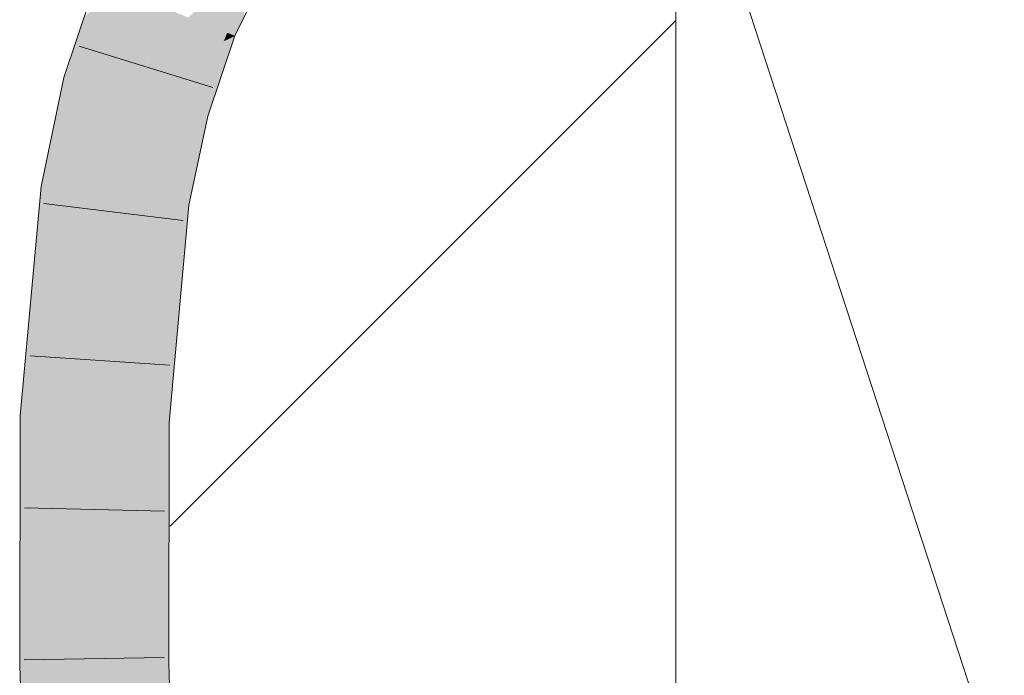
# Model space of a CAD drawing. Extents: x -620 to 300, y 62 to 1107.
# Tile 276 of 288: x 256.46 to 258.11, y 861.62 to 862.72. Entities that reach past the tile are written whole.
import ezdxf
from ezdxf.lldxf.tags import DXFTag

# ---------------------------------------------------------------- set-up
doc = ezdxf.new("R2010")
doc.units = 0
doc.layers.get('0').update_dxf_attribs({"lineweight": 35})
doc.layers.add('E_Detail_Linie_Text_Bem', color=7, linetype='Continuous', lineweight=13)
for name, color, linetype, lineweight, true_color in [('E_Detail_Wandschraffur', 7, 'Continuous', 5, 0xc0c0c0), ('E_Leerrohr 25-A06G9G0X8I', 7, 'Continuous', 9, 0xff8000), ('E_Leerrohr 25-Shading', 7, 'Continuous', 9, 0xff8000)]:
    doc.layers.add(name, color=color, linetype=linetype, lineweight=lineweight, true_color=true_color)
tags = doc.linetypes.add('fein_strichliert', pattern=[4, 1, -2, 1]).pattern_tags.tags
tags[8:9] = [DXFTag(74, 4), DXFTag(75, 0), DXFTag(340, '0'), DXFTag(46, 0.0), DXFTag(50, 0.0), DXFTag(44, 0.0), DXFTag(45, 0.0)]
tags[6:7] = [DXFTag(74, 4), DXFTag(75, 0), DXFTag(340, '0'), DXFTag(46, 0.0), DXFTag(50, 0.0), DXFTag(44, 0.0), DXFTag(45, 0.0)]
tags[4:5] = [DXFTag(74, 4), DXFTag(75, 0), DXFTag(340, '0'), DXFTag(46, 0.0), DXFTag(50, 0.0), DXFTag(44, 0.0), DXFTag(45, 0.0)]

# ---------------------------------------------------------------- blocks, each defined once
blk = doc.blocks.new('Shading-A06G9FMN8I', base_point=(255.3952, 758.4784))
at = {"layer": 'E_Leerrohr 25-Shading', "color": 43, "true_color": 0xd7ab7f}
for points in [[(256.5703, 862.7219), (256.5362, 862.6205), (256.6243, 862.7681), (256.5715, 862.611)], [(256.8267, 862.7759), (256.8259, 862.7792), (256.7889, 862.7035)], [(256.7912, 862.7026), (256.8293, 862.7653), (256.7889, 862.7035), (256.8267, 862.7759)], [(256.8293, 862.7653), (256.7912, 862.7026), (256.8358, 862.7378), (256.8101, 862.6952)], [(256.8101, 862.6952), (256.8159, 862.6929), (256.8358, 862.7378), (256.838, 862.7289)], [(256.8159, 862.6929), (256.823, 862.6901), (256.838, 862.7289), (256.8388, 862.7253)], [(256.8388, 862.7253), (256.823, 862.6901), (256.8367, 862.7182)], [(256.7889, 862.7035), (256.7766, 862.6672), (256.7912, 862.7026)], [(256.7989, 862.6996), (256.7912, 862.7026), (256.7886, 862.6731), (256.7766, 862.6672)], [(256.8042, 862.6808), (256.8101, 862.6952), (256.7886, 862.6731), (256.7989, 862.6996)], [(256.7604, 862.56), (256.8127, 862.685), (256.7551, 862.5614), (256.8042, 862.6808)], [(256.8133, 862.6614), (256.823, 862.6901), (256.8034, 862.663), (256.8127, 862.685)], [(256.8159, 862.6929), (256.8101, 862.6952), (256.8127, 862.685), (256.8042, 862.6808)], [(256.8127, 862.685), (256.823, 862.6901), (256.8159, 862.6929)], [(256.7886, 862.6731), (256.7766, 862.6672), (256.7459, 862.5639), (256.7422, 862.5649)], [(256.7551, 862.5614), (256.8042, 862.6808), (256.7459, 862.5639), (256.7886, 862.6731)], [(256.7775, 862.5554), (256.8133, 862.6614), (256.7604, 862.56), (256.8034, 862.663)], [(256.4979, 862.4378), (256.5342, 862.4332), (256.5362, 862.6205), (256.5715, 862.611)], [(256.7459, 862.5639), (256.7422, 862.5649), (256.7096, 862.4108)], [(256.7163, 862.4099), (256.7551, 862.5614), (256.7096, 862.4108), (256.7459, 862.5639)], [(256.7604, 862.56), (256.7551, 862.5614), (256.7208, 862.4094), (256.7163, 862.4099)], [(256.7208, 862.4094), (256.7459, 862.4061), (256.7604, 862.56), (256.7775, 862.5554)], [(256.4629, 862.0532), (256.4995, 862.0515), (256.4979, 862.4378), (256.5342, 862.4332)], [(256.7163, 862.4099), (256.7096, 862.4108), (256.6761, 862.0437)], [(256.7208, 862.4094), (256.7163, 862.4099), (256.6783, 862.0436), (256.6761, 862.0437)], [(256.6783, 862.0436), (256.7127, 862.0421), (256.7208, 862.4094), (256.7459, 862.4061)], [(256.462, 861.6342), (256.4987, 861.6348), (256.4629, 862.0532), (256.4995, 862.0515)], [(256.6761, 862.0437), (256.6755, 861.718), (256.6783, 862.0436)], [(256.6755, 861.718), (256.7127, 862.0421), (256.6783, 862.0436)], [(256.7127, 862.0421), (256.6755, 861.718), (256.7122, 861.7191)], [(256.6755, 861.718), (256.6754, 861.6378), (256.7122, 861.7191), (256.712, 861.6384)], [(256.4773, 861.2078), (256.5139, 861.2089), (256.462, 861.6342), (256.4987, 861.6348)], [(256.6906, 861.2142), (256.7272, 861.2153), (256.6754, 861.6378), (256.712, 861.6384)]]:
    blk.add_solid(points, dxfattribs=at)
at = {"layer": 'E_Leerrohr 25-Shading', "color": 31, "true_color": 0xfabd7f}
for points in [[(256.5715, 862.611), (256.6568, 862.5879), (256.6243, 862.7681), (256.7066, 862.7358)], [(256.8259, 862.7792), (256.799, 862.7734), (256.7889, 862.7035), (256.7453, 862.7206)], [(256.7066, 862.7358), (256.6882, 862.681), (256.7889, 862.7035), (256.7766, 862.6672)], [(256.7495, 862.6714), (256.6882, 862.681), (256.6829, 862.5809), (256.6568, 862.5879)], [(256.7704, 862.6682), (256.7495, 862.6714), (256.7195, 862.571), (256.6829, 862.5809)], [(256.7422, 862.5649), (256.7766, 862.6672), (256.7195, 862.571), (256.7704, 862.6682)], [(256.5342, 862.4332), (256.6219, 862.422), (256.5715, 862.611), (256.6568, 862.5879)], [(256.6568, 862.5879), (256.645, 862.5316), (256.6829, 862.5809)], [(256.6829, 862.5809), (256.645, 862.5316), (256.7195, 862.571), (256.7099, 862.5538)], [(256.7099, 862.5538), (256.7422, 862.5649), (256.7195, 862.571)], [(256.7099, 862.5538), (256.645, 862.5316), (256.6359, 862.4202), (256.6219, 862.422)], [(256.7422, 862.5649), (256.7099, 862.5538), (256.6871, 862.4136), (256.6359, 862.4202)], [(256.7096, 862.4108), (256.7422, 862.5649), (256.6871, 862.4136), (256.7422, 862.5649)], [(256.4995, 862.0515), (256.5878, 862.0476), (256.5342, 862.4332), (256.6219, 862.422)], [(256.6219, 862.422), (256.6191, 862.3915), (256.6359, 862.4202)], [(256.6191, 862.3915), (256.7096, 862.4108), (256.6359, 862.4202)], [(256.6191, 862.3915), (256.5878, 862.0476), (256.7096, 862.4108), (256.6761, 862.0437)], [(256.4987, 861.6348), (256.587, 861.6363), (256.4995, 862.0515), (256.5878, 862.0476)], [(256.587, 861.6363), (256.6754, 861.6378), (256.5878, 862.0476), (256.6761, 862.0437)], [(256.5139, 861.2089), (256.6022, 861.2115), (256.4987, 861.6348), (256.587, 861.6363)], [(256.6022, 861.2115), (256.6906, 861.2142), (256.587, 861.6363), (256.6754, 861.6378)]]:
    blk.add_solid(points, dxfattribs=at)
blk = doc.blocks.new('Referenz-A06G9G138I')
at = {"layer": 'E_Detail_Linie_Text_Bem', "linetype": 'Continuous', "ltscale": 0.13}
blk.add_line((257.5624, 864.1004), (257.5624, 824.1004), dxfattribs=at)
at = {"layer": 'E_Detail_Linie_Text_Bem', "color": 0, "linetype": 'Continuous', "ltscale": 0.13}
blk.add_line((258.1133, 861.4212), (257.5759, 863.0692), dxfattribs=at)
at = {"layer": 'E_Detail_Wandschraffur', "linetype": 'fein_strichliert', "ltscale": 0.13}
blk.add_line((256.7144, 861.868), (257.5624, 862.716), dxfattribs=at)
at = {"layer": 'E_Leerrohr 25-A06G9G0X8I', "linetype": 'Continuous', "ltscale": 0.13}
for p, q in [((256.5362, 862.6205), (256.5902, 862.7815)), ((256.823, 862.6901), (256.8578, 862.7612)), ((256.7775, 862.5553), (256.823, 862.6901)), ((256.786, 862.6033), (256.5615, 862.673)), ((256.4979, 862.4378), (256.5362, 862.6205)), ((256.7459, 862.4061), (256.7775, 862.5553)), ((256.4629, 862.0532), (256.4979, 862.4378)), ((256.7361, 862.3805), (256.5028, 862.4089)), ((256.7127, 862.0421), (256.7459, 862.4061)), ((256.714, 862.138), (256.4795, 862.1535)), ((256.462, 861.6341), (256.4629, 862.0532)), ((256.712, 861.6385), (256.7127, 862.0421)), ((256.705, 861.8936), (256.47, 861.8987)), ((256.7045, 861.648), (256.4696, 861.6443)), ((256.4773, 861.2078), (256.462, 861.6341)), ((256.7272, 861.2154), (256.712, 861.6385))]:
    blk.add_line(p, q, dxfattribs=at)

msp = doc.modelspace()

# ---------------------------------------------------------------- block references
at = {"color": 8, "lineweight": 25, "ltscale": 0.25, "true_color": 0x808080}
msp.add_blockref('Referenz-A06G9G138I', (0, 0), dxfattribs=at)
msp.add_blockref('Shading-A06G9FMN8I', (255.3952, 758.4784))

doc.saveas('drawing.dxf')
